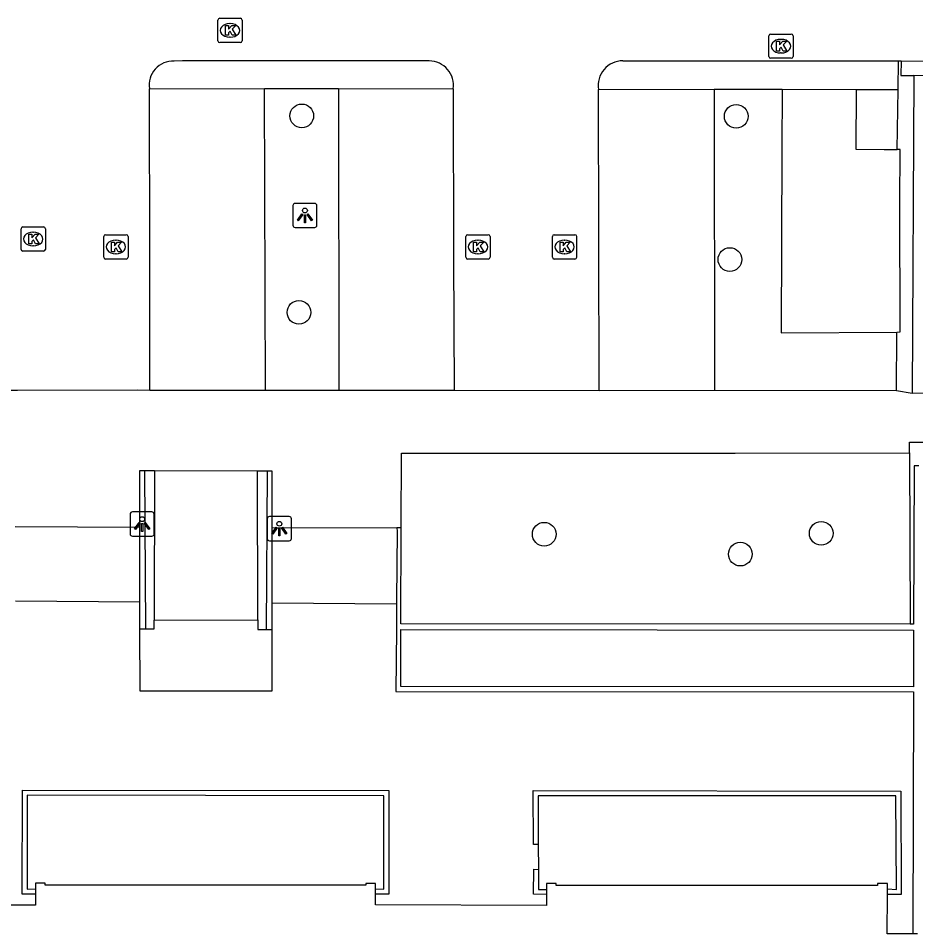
# Model space of a CAD drawing. Extents: x 161477 to 163040, y 383680 to 384868.
# Drawn here: x 161737.08 to 161774.1, y 384338.06 to 384375.82 of the extents above; entities that cross this region are included whole.
import ezdxf

# ---------------------------------------------------------------- set-up
doc = ezdxf.new("R2010")
doc.units = 0
for name, color, linetype in [('IMGEO_Boom', 7, 'Continuous'), ('IMGEO_Kolk', 7, 'Continuous'), ('IMGEO_Lichtpunt', 7, 'Continuous'), ('IMGEO_Muur', 7, 'Continuous'), ('IMGEO_Pand', 7, 'Continuous'), ('IMGEO_Parkeervlak_open', 7, 'Continuous'), ('IMGEO_Rijbaan_lokaal_open', 7, 'Continuous'), ('IMGEO_Voetpad_halfverhard', 7, 'Continuous'), ('IMGEO_Voetpad_op_trap', 7, 'Continuous'), ('IMGEO_Voetpad_open', 7, 'Continuous')]:
    doc.layers.add(name, color=color, linetype=linetype)

msp = doc.modelspace()

# ---------------------------------------------------------------- linework, layer by layer
at = {"layer": 'IMGEO_Boom'}
for centre in [(161748.769, 384371.797), (161766.693, 384371.778), (161766.434, 384365.871), (161748.654, 384363.691), (161758.772, 384354.539), (161770.199, 384354.577), (161766.862, 384353.719)]:
    msp.add_circle(centre, 0.489, dxfattribs=at)
at = {"layer": 'IMGEO_Kolk'}
for p, q in [((161745.309, 384374.895), (161745.309, 384375.747)), ((161745.384, 384375.821), (161746.236, 384375.821)), ((161746.31, 384375.747), (161746.31, 384374.895)), ((161745.797, 384375.601), (161745.822, 384375.601)), ((161745.82, 384375.041), (161745.795, 384375.041)), ((161768.039, 384374.246), (161768.039, 384375.098)), ((161768.114, 384375.172), (161768.966, 384375.172)), ((161768.527, 384374.952), (161768.552, 384374.952)), ((161769.04, 384375.098), (161769.04, 384374.246)), ((161746.236, 384374.821), (161745.384, 384374.821)), ((161768.55, 384374.392), (161768.525, 384374.392)), ((161768.966, 384374.172), (161768.114, 384374.172)), ((161737.191, 384366.29), (161737.191, 384367.142)), ((161737.266, 384367.216), (161738.118, 384367.216)), ((161738.192, 384367.142), (161738.192, 384366.29)), ((161737.679, 384366.996), (161737.704, 384366.996)), ((161740.601, 384365.966), (161740.601, 384366.818)), ((161740.676, 384366.892), (161741.528, 384366.892)), ((161741.089, 384366.672), (161741.114, 384366.672)), ((161741.602, 384366.818), (161741.602, 384365.966)), ((161755.538, 384365.966), (161755.538, 384366.818)), ((161755.613, 384366.892), (161756.465, 384366.892)), ((161756.026, 384366.672), (161756.051, 384366.672)), ((161756.539, 384366.818), (161756.539, 384365.966)), ((161759.11, 384365.966), (161759.11, 384366.818)), ((161759.185, 384366.892), (161760.037, 384366.892)), ((161759.598, 384366.672), (161759.623, 384366.672)), ((161760.111, 384366.818), (161760.111, 384365.966)), ((161737.702, 384366.436), (161737.677, 384366.436)), ((161738.118, 384366.216), (161737.266, 384366.216)), ((161741.528, 384365.892), (161740.676, 384365.892)), ((161741.112, 384366.112), (161741.087, 384366.112)), ((161756.465, 384365.892), (161755.613, 384365.892)), ((161756.049, 384366.112), (161756.024, 384366.112)), ((161760.037, 384365.892), (161759.185, 384365.892)), ((161759.621, 384366.112), (161759.596, 384366.112))]:
    msp.add_line(p, q, dxfattribs=at)
for points in [[(161745.309, 384374.895), (161745.309, 384375.747)], [(161745.384, 384375.821), (161746.236, 384375.821)], [(161746.31, 384375.747), (161746.31, 384374.895)], [(161745.63, 384375.521), (161745.753, 384375.521), (161745.753, 384375.37), (161745.883, 384375.521), (161746.047, 384375.521), (161745.901, 384375.37), (161746.054, 384375.121), (161745.902, 384375.121), (161745.817, 384375.285), (161745.753, 384375.218), (161745.753, 384375.121), (161745.63, 384375.121), (161745.63, 384375.521)], [(161768.039, 384374.246), (161768.039, 384375.098)], [(161768.114, 384375.172), (161768.966, 384375.172)], [(161769.04, 384375.098), (161769.04, 384374.246)], [(161746.236, 384374.821), (161745.384, 384374.821)], [(161768.36, 384374.872), (161768.483, 384374.872), (161768.483, 384374.721), (161768.613, 384374.872), (161768.777, 384374.872), (161768.631, 384374.721), (161768.784, 384374.472), (161768.632, 384374.472), (161768.547, 384374.636), (161768.483, 384374.569), (161768.483, 384374.472), (161768.36, 384374.472), (161768.36, 384374.872)], [(161768.966, 384374.172), (161768.114, 384374.172)], [(161737.191, 384366.29), (161737.191, 384367.142)], [(161737.266, 384367.216), (161738.118, 384367.216)], [(161738.192, 384367.142), (161738.192, 384366.29)], [(161737.512, 384366.916), (161737.635, 384366.916), (161737.635, 384366.765), (161737.765, 384366.916), (161737.929, 384366.916), (161737.783, 384366.765), (161737.936, 384366.516), (161737.784, 384366.516), (161737.699, 384366.68), (161737.635, 384366.613), (161737.635, 384366.516), (161737.512, 384366.516), (161737.512, 384366.916)], [(161740.601, 384365.966), (161740.601, 384366.818)], [(161740.676, 384366.892), (161741.528, 384366.892)], [(161741.602, 384366.818), (161741.602, 384365.966)], [(161755.538, 384365.966), (161755.538, 384366.818)], [(161755.613, 384366.892), (161756.465, 384366.892)], [(161756.539, 384366.818), (161756.539, 384365.966)], [(161759.11, 384365.966), (161759.11, 384366.818)], [(161759.185, 384366.892), (161760.037, 384366.892)], [(161760.111, 384366.818), (161760.111, 384365.966)], [(161740.922, 384366.592), (161741.045, 384366.592), (161741.045, 384366.441), (161741.175, 384366.592), (161741.339, 384366.592), (161741.193, 384366.441), (161741.346, 384366.192), (161741.194, 384366.192), (161741.109, 384366.356), (161741.045, 384366.289), (161741.045, 384366.192), (161740.922, 384366.192), (161740.922, 384366.592)], [(161755.859, 384366.592), (161755.982, 384366.592), (161755.982, 384366.441), (161756.112, 384366.592), (161756.276, 384366.592), (161756.13, 384366.441), (161756.283, 384366.192), (161756.131, 384366.192), (161756.046, 384366.356), (161755.982, 384366.289), (161755.982, 384366.192), (161755.859, 384366.192), (161755.859, 384366.592)], [(161759.431, 384366.592), (161759.554, 384366.592), (161759.554, 384366.441), (161759.684, 384366.592), (161759.848, 384366.592), (161759.702, 384366.441), (161759.855, 384366.192), (161759.703, 384366.192), (161759.618, 384366.356), (161759.554, 384366.289), (161759.554, 384366.192), (161759.431, 384366.192), (161759.431, 384366.592)], [(161738.118, 384366.216), (161737.266, 384366.216)], [(161741.528, 384365.892), (161740.676, 384365.892)], [(161756.465, 384365.892), (161755.613, 384365.892)], [(161760.037, 384365.892), (161759.185, 384365.892)]]:
    msp.add_lwpolyline(points, dxfattribs=at)
for centre, start, end in [((161745.386, 384375.745), 91.552, 178.448), ((161745.386, 384375.745), 91.552, 178.448), ((161746.234, 384375.745), 1.552, 88.448), ((161746.234, 384375.745), 1.552, 88.448), ((161768.116, 384375.096), 91.552, 178.448), ((161768.116, 384375.096), 91.552, 178.448), ((161768.964, 384375.096), 1.552, 88.448), ((161768.964, 384375.096), 1.552, 88.448), ((161745.386, 384374.897), 181.552, 268.448), ((161745.386, 384374.897), 181.552, 268.448), ((161746.234, 384374.897), 271.552, 358.448), ((161746.234, 384374.897), 271.552, 358.448), ((161768.116, 384374.248), 181.552, 268.448), ((161768.116, 384374.248), 181.552, 268.448), ((161768.964, 384374.248), 271.552, 358.448), ((161768.964, 384374.248), 271.552, 358.448), ((161737.268, 384367.14), 91.552, 178.448), ((161737.268, 384367.14), 91.552, 178.448), ((161738.116, 384367.14), 1.552, 88.448), ((161738.116, 384367.14), 1.552, 88.448), ((161740.678, 384366.816), 91.552, 178.448), ((161740.678, 384366.816), 91.552, 178.448), ((161741.526, 384366.816), 1.552, 88.448), ((161741.526, 384366.816), 1.552, 88.448), ((161755.615, 384366.816), 91.552, 178.448), ((161755.615, 384366.816), 91.552, 178.448), ((161756.463, 384366.816), 1.552, 88.448), ((161756.463, 384366.816), 1.552, 88.448), ((161759.187, 384366.816), 91.552, 178.448), ((161759.187, 384366.816), 91.552, 178.448), ((161760.035, 384366.816), 1.552, 88.448), ((161760.035, 384366.816), 1.552, 88.448), ((161737.268, 384366.292), 181.552, 268.448), ((161737.268, 384366.292), 181.552, 268.448), ((161738.116, 384366.292), 271.552, 358.448), ((161738.116, 384366.292), 271.552, 358.448), ((161740.678, 384365.968), 181.552, 268.448), ((161740.678, 384365.968), 181.552, 268.448), ((161741.526, 384365.968), 271.552, 358.448), ((161741.526, 384365.968), 271.552, 358.448), ((161755.615, 384365.968), 181.552, 268.448), ((161755.615, 384365.968), 181.552, 268.448), ((161756.463, 384365.968), 271.552, 358.448), ((161756.463, 384365.968), 271.552, 358.448), ((161759.187, 384365.968), 181.552, 268.448), ((161759.187, 384365.968), 181.552, 268.448), ((161760.035, 384365.968), 271.552, 358.448), ((161760.035, 384365.968), 271.552, 358.448)]:
    msp.add_arc(centre, 0.0765, start, end, dxfattribs=at)
for centre, major_axis, ratio, start_param, end_param in [((161745.796, 384375.321), (-0.387, 0.002), 0.722429, 4.712389, 7.853982), ((161745.821, 384375.321), (-0.39, 0.002), 0.717154, 1.570796, 4.712389), ((161768.526, 384374.672), (-0.387, 0.002), 0.722429, 4.712389, 7.853982), ((161768.551, 384374.672), (-0.39, 0.002), 0.717154, 1.570796, 4.712389), ((161737.678, 384366.716), (-0.387, 0.002), 0.722429, 4.712389, 7.853982), ((161737.703, 384366.716), (-0.39, 0.002), 0.717154, 1.570796, 4.712389), ((161741.088, 384366.392), (-0.387, 0.002), 0.722429, 4.712389, 7.853982), ((161741.113, 384366.392), (-0.39, 0.002), 0.717154, 1.570796, 4.712389), ((161756.025, 384366.392), (-0.387, 0.002), 0.722429, 4.712389, 7.853982), ((161756.05, 384366.392), (-0.39, 0.002), 0.717154, 1.570796, 4.712389), ((161759.597, 384366.392), (-0.387, 0.002), 0.722429, 4.712389, 7.853982), ((161759.622, 384366.392), (-0.39, 0.002), 0.717154, 1.570796, 4.712389)]:
    msp.add_ellipse(centre, major_axis=major_axis, ratio=ratio, start_param=start_param, end_param=end_param, dxfattribs=at)
at = {"layer": 'IMGEO_Lichtpunt'}
for p, q in [((161749.304, 384368.189), (161748.496, 384368.189)), ((161749.304, 384368.189), (161748.496, 384368.189)), ((161748.402, 384368.094), (161748.402, 384367.287)), ((161748.402, 384368.094), (161748.402, 384367.287)), ((161749.398, 384367.287), (161749.398, 384368.094)), ((161749.398, 384367.287), (161749.398, 384368.094)), ((161748.496, 384367.193), (161749.304, 384367.193)), ((161748.496, 384367.193), (161749.304, 384367.193)), ((161741.687, 384355.363), (161741.687, 384354.556)), ((161741.687, 384355.363), (161741.687, 384354.556)), ((161742.589, 384355.458), (161741.781, 384355.458)), ((161742.589, 384355.458), (161741.781, 384355.458)), ((161742.683, 384354.556), (161742.683, 384355.363)), ((161742.683, 384354.556), (161742.683, 384355.363)), ((161747.347, 384355.173), (161747.347, 384354.366)), ((161747.347, 384355.173), (161747.347, 384354.366)), ((161748.249, 384355.268), (161747.441, 384355.268)), ((161748.249, 384355.268), (161747.441, 384355.268)), ((161748.343, 384354.366), (161748.343, 384355.173)), ((161748.343, 384354.366), (161748.343, 384355.173)), ((161741.781, 384354.462), (161742.589, 384354.462)), ((161741.781, 384354.462), (161742.589, 384354.462)), ((161747.441, 384354.272), (161748.249, 384354.272)), ((161747.441, 384354.272), (161748.249, 384354.272))]:
    msp.add_line(p, q, dxfattribs=at)
for points in [[(161748.776, 384367.758), (161748.815, 384367.73), (161748.627, 384367.468), (161748.589, 384367.495), (161748.776, 384367.758)], [(161748.878, 384367.71), (161748.925, 384367.71), (161748.925, 384367.388), (161748.878, 384367.388), (161748.878, 384367.71)], [(161748.988, 384367.73), (161749.026, 384367.757), (161749.213, 384367.495), (161749.174, 384367.467), (161748.988, 384367.73)], [(161742.061, 384355.027), (161742.1, 384354.999), (161741.912, 384354.737), (161741.874, 384354.764), (161742.061, 384355.027)], [(161742.163, 384354.979), (161742.21, 384354.979), (161742.21, 384354.657), (161742.163, 384354.657), (161742.163, 384354.979)], [(161742.273, 384354.999), (161742.311, 384355.026), (161742.498, 384354.764), (161742.459, 384354.736), (161742.273, 384354.999)], [(161747.721, 384354.837), (161747.76, 384354.809), (161747.572, 384354.547), (161747.534, 384354.574), (161747.721, 384354.837)], [(161747.823, 384354.789), (161747.87, 384354.789), (161747.87, 384354.467), (161747.823, 384354.467), (161747.823, 384354.789)], [(161747.933, 384354.809), (161747.971, 384354.836), (161748.158, 384354.574), (161748.119, 384354.546), (161747.933, 384354.809)]]:
    msp.add_lwpolyline(points, dxfattribs=at)
for centre in [(161748.901, 384367.892), (161742.186, 384355.161), (161747.846, 384354.971)]:
    msp.add_circle(centre, 0.0994, dxfattribs=at)
for centre, start, end in [((161748.496, 384368.094), 90, 180), ((161748.496, 384368.094), 90, 180), ((161749.304, 384368.094), 0, 90), ((161749.304, 384368.094), 0, 90), ((161748.496, 384367.287), 180, 270), ((161748.496, 384367.287), 180, 270), ((161749.304, 384367.287), 270, 0), ((161749.304, 384367.287), 270, 360), ((161741.781, 384355.363), 90, 180), ((161741.781, 384355.363), 90, 180), ((161742.589, 384355.363), 0, 90), ((161742.589, 384355.363), 0, 90), ((161747.441, 384355.173), 90, 180), ((161747.441, 384355.173), 90, 180), ((161748.249, 384355.173), 0, 90), ((161748.249, 384355.173), 0, 90), ((161741.781, 384354.556), 180, 270), ((161741.781, 384354.556), 180, 270), ((161742.589, 384354.556), 270, 0), ((161742.589, 384354.556), 270, 360), ((161747.441, 384354.366), 180, 270), ((161747.441, 384354.366), 180, 270), ((161748.249, 384354.366), 270, 0), ((161748.249, 384354.366), 270, 360)]:
    msp.add_arc(centre, 0.0946, start, end, dxfattribs=at)
at = {"layer": 'IMGEO_Muur'}
for points in [[(161774.228, 384357.364), (161774.028, 384357.365), (161774.013, 384350.836), (161773.866, 384350.836)], [(161742.087, 384354.837), (161742.088, 384357.168), (161742.2, 384357.169), (161742.291, 384357.169)], [(161742.335, 384350.643), (161742.291, 384357.169)], [(161747.341, 384357.157), (161747.303, 384350.613)], [(161747.341, 384357.157), (161747.541, 384357.158), (161747.541, 384354.818)], [(161742.085, 384351.744), (161742.085, 384351.834), (161742.087, 384354.837)], [(161747.541, 384354.818), (161747.542, 384351.829), (161747.542, 384351.704)], [(161752.696, 384354.801), (161752.702, 384354.671), (161752.681, 384351.826), (161752.68, 384351.666)], [(161752.875, 384354.809), (161752.696, 384354.801)], [(161773.866, 384350.836), (161752.86, 384350.849), (161752.875, 384354.809)], [(161742.085, 384350.643), (161742.084, 384350.882), (161742.085, 384351.744)], [(161747.542, 384351.704), (161747.542, 384350.852), (161747.541, 384350.613)], [(161752.68, 384351.666), (161752.674, 384350.849), (161752.672, 384350.607), (161752.653, 384348.056), (161774.007, 384348.041), (161773.984, 384338.062)], [(161742.085, 384350.643), (161742.335, 384350.643)], [(161747.303, 384350.613), (161747.541, 384350.613)], [(161774.013, 384350.582), (161774.007, 384348.239), (161752.851, 384348.258), (161752.86, 384350.607), (161774.013, 384350.582)], [(161737.785, 384339.691), (161737.241, 384339.692), (161737.255, 384343.985), (161752.364, 384343.962), (161752.359, 384339.697), (161751.815, 384339.696)], [(161751.815, 384339.916), (161752.158, 384339.897), (161752.158, 384343.75), (161737.448, 384343.773), (161737.441, 384339.892), (161737.785, 384339.91)], [(161758.528, 384341.747), (161758.328, 384341.746), (161758.323, 384343.966), (161773.48, 384343.948), (161773.499, 384339.681), (161772.928, 384339.678)], [(161772.928, 384339.908), (161773.299, 384339.88), (161773.281, 384343.747), (161758.524, 384343.747), (161758.528, 384341.747)], [(161758.864, 384339.681), (161758.329, 384339.686), (161758.338, 384340.723), (161758.538, 384340.704)], [(161758.538, 384340.704), (161758.531, 384339.884), (161758.864, 384339.881)]]:
    msp.add_lwpolyline(points, dxfattribs=at)
at = {"layer": 'IMGEO_Pand'}
for points in [[(161751.815, 384339.916), (161751.815, 384340.138), (161751.415, 384340.138), (161751.415, 384340.058), (161738.185, 384340.063), (161738.185, 384340.143), (161737.785, 384340.143), (161737.785, 384339.91)], [(161737.785, 384339.91), (161737.785, 384339.691)], [(161751.815, 384339.696), (161751.815, 384339.916)], [(161772.928, 384339.908), (161772.928, 384340.133), (161772.528, 384340.131), (161772.528, 384340.051), (161759.265, 384340.055), (161759.265, 384340.135), (161758.865, 384340.136), (161758.864, 384339.881)], [(161758.864, 384339.881), (161758.864, 384339.681)], [(161772.928, 384339.678), (161772.928, 384339.908)], [(161737.785, 384339.691), (161737.785, 384339.243), (161730.759, 384339.245), (161730.747, 384339.695)], [(161758.864, 384339.681), (161758.863, 384339.226), (161751.815, 384339.258), (161751.815, 384339.696)], [(161773.984, 384338.062), (161772.927, 384338.063), (161772.928, 384339.678)], [(161774.174, 384338.062), (161773.984, 384338.062)]]:
    msp.add_lwpolyline(points, dxfattribs=at)
at = {"layer": 'IMGEO_Parkeervlak_open'}
for points in [[(161747.274, 384360.464), (161747.238, 384372.922)], [(161750.283, 384372.92), (161750.299, 384360.47)], [(161765.781, 384372.903), (161765.804, 384360.473)], [(161768.584, 384372.897), (161768.579, 384370.42), (161768.55, 384362.854), (161773.317, 384362.875)], [(161771.642, 384372.89), (161771.625, 384370.417), (161772.793, 384370.416), (161773.34, 384370.416)]]:
    msp.add_lwpolyline(points, dxfattribs=at)
at = {"layer": 'IMGEO_Rijbaan_lokaal_open'}
for points in [[(161754.028, 384374.066), (161743.855, 384374.063), (161743.504, 384374.05)], [(161762.017, 384374.068), (161773.391, 384374.071)], [(161773.375, 384372.886), (161773.391, 384374.071)], [(161773.391, 384374.071), (161773.496, 384374.073)], [(161773.496, 384374.073), (161773.488, 384373.462), (161774.021, 384373.459)], [(161773.496, 384374.073), (161779.483, 384374.06)], [(161774.021, 384373.459), (161773.953, 384360.347)], [(161778.962, 384373.454), (161774.021, 384373.459)], [(161742.506, 384360.472), (161742.503, 384365.873), (161742.487, 384372.919)], [(161755.019, 384372.908), (161755.036, 384365.949), (161755.063, 384360.469)], [(161761.045, 384360.46), (161761.012, 384372.891)], [(161773.34, 384370.416), (161773.375, 384372.886)], [(161773.317, 384362.875), (161773.452, 384362.888), (161773.448, 384368.179), (161773.463, 384370.413), (161773.34, 384370.416)], [(161773.306, 384360.46), (161773.317, 384362.875)], [(161742.506, 384360.472), (161741.99, 384360.476), (161737.042, 384360.47), (161736.773, 384360.464), (161736.501, 384360.463)], [(161761.045, 384360.46), (161755.063, 384360.469)], [(161773.953, 384360.347), (161773.306, 384360.46)], [(161778.902, 384360.353), (161773.953, 384360.347)]]:
    msp.add_lwpolyline(points, dxfattribs=at)
for centre, radius, start, end in [((161743.447, 384373.079), 0.973, 86.6251, 189.4509), ((161754.022, 384373.057), 1.009, 351.4812, 89.6316), ((161762.008, 384373.058), 1.01, 89.4857, 189.5286)]:
    msp.add_arc(centre, radius, start, end, dxfattribs=at)
at = {"layer": 'IMGEO_Voetpad_halfverhard'}
for points in [[(161742.487, 384372.919), (161747.238, 384372.922)], [(161747.238, 384372.922), (161750.283, 384372.92)], [(161750.283, 384372.92), (161755.019, 384372.908)]]:
    msp.add_lwpolyline(points, dxfattribs=at)
at = {"layer": 'IMGEO_Voetpad_op_trap'}
for points in [[(161742.691, 384357.168), (161742.676, 384350.997)], [(161746.952, 384351.004), (161746.941, 384357.156)]]:
    msp.add_lwpolyline(points, dxfattribs=at)
at = {"layer": 'IMGEO_Voetpad_open'}
for points in [[(161761.012, 384372.891), (161765.781, 384372.903)], [(161765.781, 384372.903), (161768.584, 384372.897)], [(161768.584, 384372.897), (161771.642, 384372.89)], [(161771.642, 384372.89), (161772.809, 384372.887), (161773.375, 384372.886)], [(161747.274, 384360.464), (161742.506, 384360.472)], [(161750.299, 384360.47), (161747.274, 384360.464)], [(161755.063, 384360.469), (161750.299, 384360.47)], [(161765.804, 384360.473), (161761.045, 384360.46)], [(161773.306, 384360.46), (161765.804, 384360.473)], [(161773.84, 384357.902), (161773.84, 384358.34), (161779.039, 384358.343), (161779.047, 384357.865)], [(161752.875, 384354.809), (161752.884, 384357.886), (161766.645, 384357.889), (161773.84, 384357.902)], [(161773.84, 384357.902), (161773.866, 384350.836)], [(161742.291, 384357.169), (161742.691, 384357.168)], [(161742.691, 384357.168), (161746.941, 384357.156)], [(161746.941, 384357.156), (161747.341, 384357.157)], [(161736.951, 384354.854), (161742.087, 384354.837)], [(161747.541, 384354.818), (161752.696, 384354.801)], [(161742.085, 384351.744), (161736.956, 384351.782)], [(161747.542, 384351.704), (161752.68, 384351.666)], [(161742.335, 384350.643), (161742.675, 384350.642), (161742.676, 384350.997)], [(161742.676, 384350.997), (161746.952, 384351.004)], [(161746.952, 384351.004), (161746.953, 384350.612), (161747.303, 384350.613)], [(161747.541, 384350.613), (161747.533, 384348.065), (161742.098, 384348.066), (161742.085, 384350.643)], [(161758.528, 384341.747), (161758.538, 384340.704)]]:
    msp.add_lwpolyline(points, dxfattribs=at)

doc.saveas('drawing.dxf')
